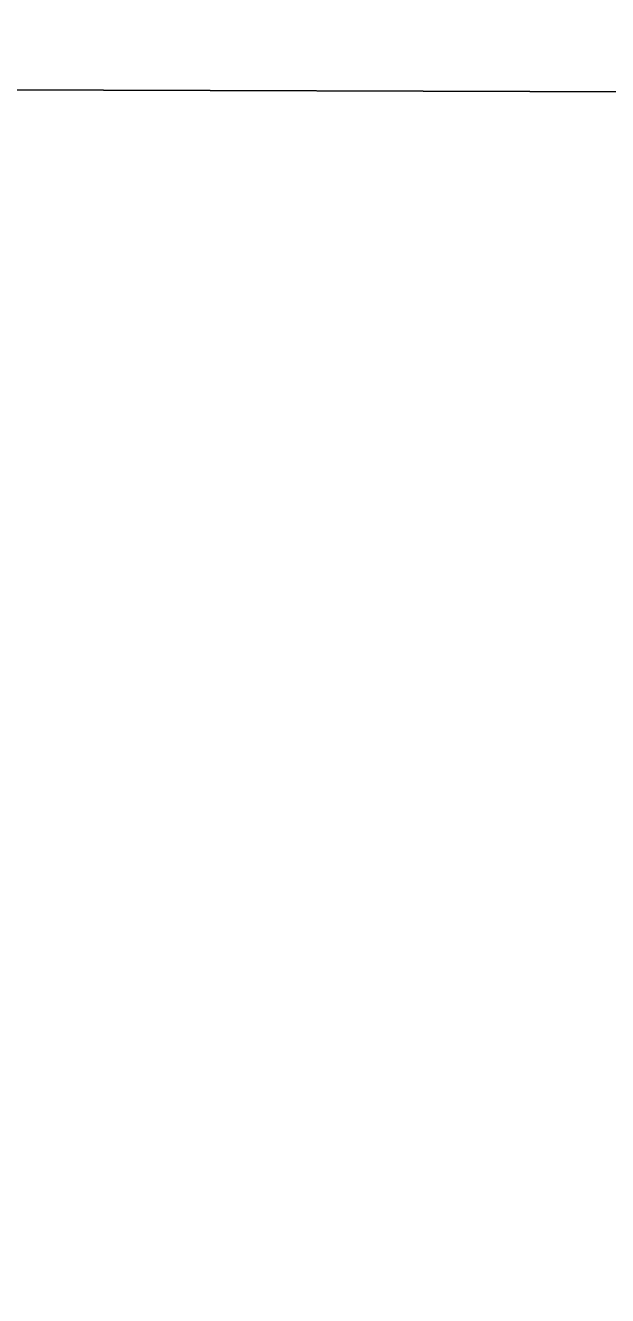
# Model space of a CAD drawing. Extents: x 3161615 to 3199515, y 867541 to 892976.
# Drawn here: x 3185379 to 3185865, y 890137 to 891195 of the extents above; entities that cross this region are included whole.
import ezdxf

# ---------------------------------------------------------------- set-up
doc = ezdxf.new("R2010")
doc.units = 0
doc.layers.add('V-GRID-FRAM', color=7, linetype='Continuous')

msp = doc.modelspace()

# ---------------------------------------------------------------- linework, layer by layer
at = {"layer": 'V-GRID-FRAM'}
msp.add_lwpolyline([(3165877.443, 891195.481), (3197228.983, 891108.84), (3197186.656, 872920.878), (3165819.245, 873007.562), (3165877.443, 891195.481)], dxfattribs=at)

doc.saveas('drawing.dxf')
